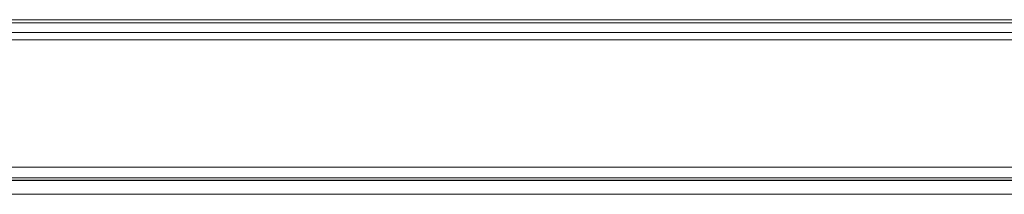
# Model space of a CAD drawing. Header units: millimetres. Extents: x 0 to 1118, y 0 to 864.
# Tile 507 of 512: x 896 to 943, y 676 to 685. Entities that reach past the tile are written whole.
import ezdxf

# ---------------------------------------------------------------- set-up
doc = ezdxf.new("R2010")
doc.units = ezdxf.units.MM

msp = doc.modelspace()

# ---------------------------------------------------------------- linework, layer by layer
at = {"color": 7, "linetype": 'Continuous', "lineweight": 15}
for p, q in [((800.8223, 684.6589), (987.4973, 684.6589)), ((987.4973, 677.1589), (800.8223, 677.1589)), ((987.319, 677.0214), (801.0007, 677.0214))]:
    msp.add_line(p, q, dxfattribs=at)
at = {"color": 9, "linetype": 'Continuous', "lineweight": 0}
for p, q in [((987.4973, 684.5125), (800.8223, 684.5125)), ((800.8223, 684.0554), (987.4973, 684.0554)), ((987.4973, 683.7018), (800.8223, 683.7018)), ((800.8223, 677.6589), (987.4973, 677.6589)), ((987.4973, 677.0339), (800.8223, 677.0339)), ((987.319, 676.3714), (801.0007, 676.3714))]:
    msp.add_line(p, q, dxfattribs=at)

doc.saveas('drawing.dxf')
